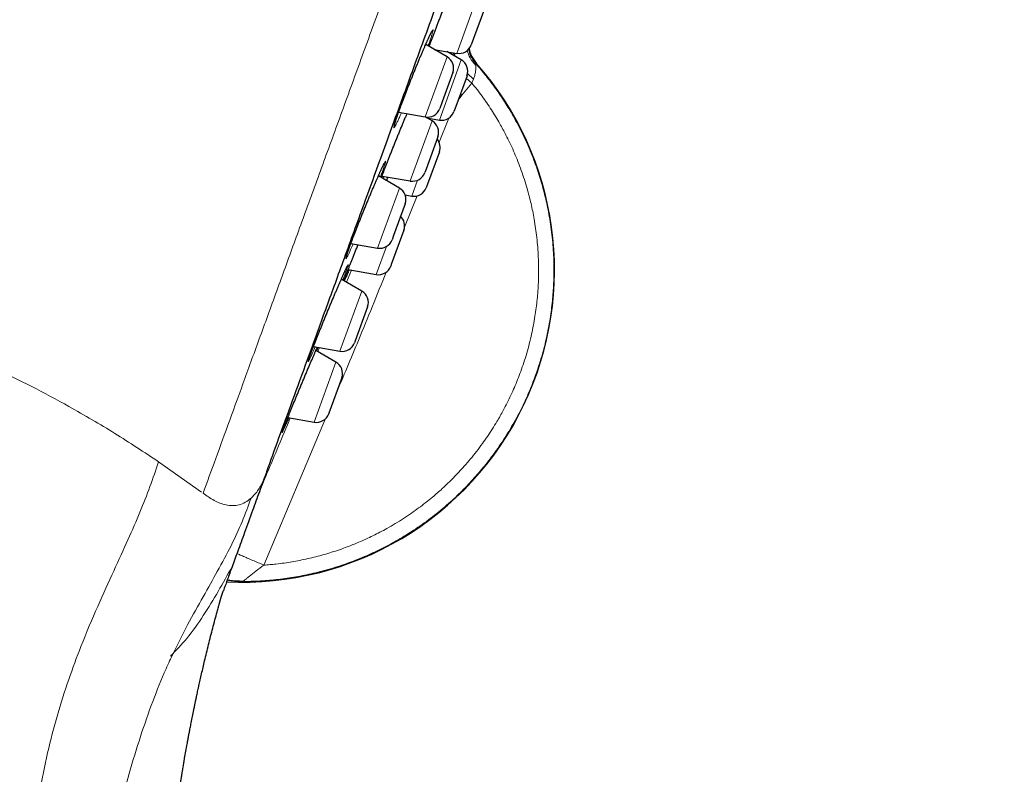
# Model space of a CAD drawing. Header units: millimetres. Extents: x 8 to 436, y 12 to 764.
# Tile 650 of 656: x 397 to 435, y 660 to 689. Entities that reach past the tile are written whole.
import ezdxf

# ---------------------------------------------------------------- set-up
doc = ezdxf.new("R2010")
doc.units = ezdxf.units.MM

msp = doc.modelspace()

# ---------------------------------------------------------------- linework, layer by layer
at = {"color": 252, "linetype": 'Continuous', "lineweight": 0}
for p, q in [((413.912, 687.92), (414.749, 690.219)), ((413.112, 688.037), (413.121, 688.06)), ((413.749, 687.863), (413.813, 687.939)), ((412.708, 685.489), (413.544, 687.787)), ((413.25, 685.37), (414.086, 687.668)), ((414.658, 687.547), (414.643, 687.524)), ((414.495, 686.784), (414.11, 686.322)), ((414.272, 686.97), (414.495, 686.784)), ((414.551, 686.931), (414.495, 686.784)), ((414.11, 686.323), (413.966, 686.13)), ((414.054, 686.37), (414.11, 686.322)), ((412.136, 683.04), (412.972, 685.338)), ((413.613, 685.446), (413.238, 684.523)), ((412.192, 682.464), (412.413, 683.07)), ((410.883, 680.474), (411.719, 682.772)), ((412.404, 682.473), (411.916, 681.274)), ((410.834, 679.464), (411.225, 680.537)), ((409.702, 679.169), (409.892, 679.63)), ((409.6, 679.228), (409.605, 679.241)), ((409.449, 676.534), (410.285, 678.832)), ((408.606, 676.517), (408.67, 676.671)), ((408.461, 673.82), (409.297, 676.118)), ((408.899, 673.959), (406.543, 668.355)), ((402.513, 672.308), (404.157, 671.148))]:
    msp.add_line(p, q, dxfattribs=at)
at = {"color": 7, "linetype": 'Continuous', "lineweight": 30}
for p, q in [((414.969, 689.615), (414.557, 688.483)), ((413.544, 687.787), (412.726, 688.26)), ((414.557, 688.483), (414.469, 688.242)), ((413.051, 688.072), (413.912, 687.92)), ((414.086, 687.668), (413.533, 687.987)), ((413.814, 687.94), (413.822, 687.82)), ((414.656, 687.544), (414.658, 687.547)), ((413.764, 687.183), (413.356, 686.061)), ((414.306, 687.064), (413.843, 685.791)), ((414.328, 687.145), (414.551, 686.931)), ((413.356, 686.061), (413.265, 685.81)), ((411.692, 685.668), (412.708, 685.489)), ((413.843, 685.791), (413.807, 685.691)), ((412.972, 685.338), (412.711, 685.489)), ((412.77, 685.454), (413.25, 685.37)), ((413.192, 684.734), (412.741, 683.496)), ((413.249, 684.158), (412.758, 682.811)), ((412.741, 683.496), (412.692, 683.361)), ((411.719, 682.772), (410.917, 683.236)), ((411.058, 683.23), (412.136, 683.04)), ((412.758, 682.811), (412.749, 682.785)), ((411.939, 682.168), (411.496, 680.951)), ((411.94, 682.509), (412.192, 682.464)), ((411.891, 681.158), (411.412, 679.842)), ((411.496, 680.951), (411.439, 680.796)), ((409.867, 680.653), (410.883, 680.474)), ((409.762, 679.653), (410.834, 679.464)), ((411.412, 679.842), (411.391, 679.786)), ((410.285, 678.832), (409.499, 679.286)), ((410.505, 678.228), (410.035, 676.936)), ((410.035, 676.936), (410.005, 676.855)), ((408.437, 676.712), (409.449, 676.534)), ((409.297, 676.118), (408.527, 676.563)), ((409.517, 675.514), (409.028, 674.171)), ((407.456, 673.997), (408.461, 673.82)), ((409.028, 674.171), (409.017, 674.141))]:
    msp.add_line(p, q, dxfattribs=at)
at = {"color": 252, "linetype": 'Continuous', "lineweight": 0, "flags": 128}
for points in [[(409.956, 680.638), (409.928, 680.575), (409.891, 680.492), (409.857, 680.416), (409.824, 680.346), (409.795, 680.283), (409.769, 680.228), (409.745, 680.181), (409.725, 680.142), (409.708, 680.11), (409.695, 680.087), (409.684, 680.073), (409.677, 680.067), (409.674, 680.07), (409.674, 680.081), (409.678, 680.1), (409.684, 680.128), (409.695, 680.164), (409.709, 680.208), (409.726, 680.26), (409.746, 680.32), (409.769, 680.386), (409.797, 680.463), (409.827, 680.547), (409.861, 680.638), (409.896, 680.731), (409.933, 680.83), (409.973, 680.935), (410.015, 681.043), (410.058, 681.155), (410.104, 681.271), (410.151, 681.39), (410.199, 681.512), (410.248, 681.635), (410.298, 681.759), (410.349, 681.884), (410.4, 682.01), (410.451, 682.136), (410.502, 682.26), (410.553, 682.383), (410.603, 682.504), (410.653, 682.622), (410.702, 682.737), (410.749, 682.849), (410.795, 682.956), (410.839, 683.059), (410.882, 683.156), (410.922, 683.248), (410.961, 683.335), (410.996, 683.414), (411.029, 683.487), (411.06, 683.553), (411.088, 683.611), (411.113, 683.662), (411.134, 683.705), (411.152, 683.739), (411.168, 683.766), (411.179, 683.784), (411.188, 683.794), (411.193, 683.795), (411.194, 683.787), (411.192, 683.771), (411.187, 683.747), (411.178, 683.715), (411.166, 683.674), (411.15, 683.626), (411.131, 683.57), (411.109, 683.506), (411.084, 683.436), (411.057, 683.359), (411.057, 683.359)], [(408.503, 676.701), (408.473, 676.632), (408.436, 676.549), (408.402, 676.473), (408.371, 676.404), (408.342, 676.342), (408.317, 676.288), (408.294, 676.241), (408.275, 676.202), (408.259, 676.171), (408.247, 676.149), (408.238, 676.135), (408.232, 676.13), (408.23, 676.133), (408.232, 676.144), (408.237, 676.164), (408.245, 676.192), (408.257, 676.229), (408.272, 676.273), (408.291, 676.327), (408.314, 676.39), (408.34, 676.46), (408.368, 676.535), (408.399, 676.616), (408.433, 676.704), (408.469, 676.797), (408.508, 676.896), (408.549, 677), (408.592, 677.108), (408.637, 677.221), (408.684, 677.337), (408.731, 677.455), (408.781, 677.576), (408.831, 677.7), (408.882, 677.824), (408.933, 677.95), (408.985, 678.075), (409.037, 678.2), (409.089, 678.324), (409.14, 678.447), (409.191, 678.567), (409.24, 678.685), (409.289, 678.8), (409.337, 678.911), (409.383, 679.018), (409.427, 679.121), (409.469, 679.218), (409.509, 679.309), (409.547, 679.395), (409.582, 679.474), (409.615, 679.546), (409.644, 679.612), (409.671, 679.669), (409.695, 679.719), (409.716, 679.762), (409.733, 679.796), (409.747, 679.822), (409.757, 679.84), (409.765, 679.849), (409.768, 679.85), (409.768, 679.842), (409.765, 679.826), (409.758, 679.801), (409.748, 679.769), (409.734, 679.728), (409.717, 679.679), (409.697, 679.623), (409.697, 679.623)]]:
    msp.add_lwpolyline(points, dxfattribs=at)
at = {"color": 7, "linetype": 'Continuous', "lineweight": 30}
for centre, radius, start, end in [((413.999, 688.413), 0.5, 260, 340), ((405.715, 679.642), 11.936, 267.1292, 41.4705), ((413.294, 687.354), 0.5, 340, 60), ((413.836, 687.235), 0.5, 340, 60), ((412.795, 685.981), 0.5, 260, 340), ((413.337, 685.862), 0.5, 260, 340), ((412.722, 684.905), 0.5, 340, 60), ((412.779, 684.329), 0.5, 340, 40), ((412.223, 683.532), 0.5, 260, 340), ((411.469, 682.339), 0.5, 340, 60), ((412.279, 682.956), 0.5, 260, 340), ((411.421, 681.329), 0.5, 340, 46.4218), ((410.97, 680.967), 0.5, 260, 340), ((410.921, 679.957), 0.5, 260, 340), ((410.035, 678.399), 0.5, 340, 60), ((409.535, 677.026), 0.5, 260, 340), ((409.047, 675.685), 0.5, 340, 60), ((408.548, 674.312), 0.5, 260, 340)]:
    msp.add_arc(centre, radius, start, end, dxfattribs=at)
at = {"color": 252, "linetype": 'Continuous', "lineweight": 0}
for points, knots in [([(380.97, 679.801), (381.126, 680.231), (381.439, 681.091), (381.973, 682.558), (382.552, 684.149), (383.179, 685.871), (383.868, 687.764), (384.621, 689.833), (385.439, 692.08), (386.299, 694.443), (387.197, 696.912), (388.131, 699.476), (389.094, 702.124), (390.085, 704.844), (391.097, 707.626), (392.128, 710.458), (393.172, 713.326), (394.225, 716.219), (395.282, 719.125), (396.34, 722.03), (397.393, 724.923), (398.437, 727.792), (399.467, 730.623), (400.48, 733.405), (401.47, 736.125), (402.434, 738.773), (403.367, 741.337), (404.266, 743.806), (405.126, 746.169), (405.944, 748.416), (406.716, 750.538), (407.439, 752.525), (408.11, 754.37), (408.727, 756.063), (409.285, 757.598), (409.784, 758.969), (410.221, 760.168), (410.594, 761.193), (410.901, 762.036), (411.141, 762.697), (411.313, 763.168), (411.42, 763.464), (411.434, 763.5), (411.44, 763.518)], [0, 0, 0, 0, 0.022774, 0.045547, 0.068321, 0.091094, 0.113868, 0.138483, 0.163098, 0.187712, 0.212327, 0.236942, 0.261557, 0.286171, 0.310786, 0.335401, 0.360016, 0.384631, 0.409245, 0.43386, 0.458475, 0.48309, 0.507704, 0.532319, 0.556934, 0.581549, 0.606164, 0.630778, 0.655393, 0.680008, 0.704623, 0.729237, 0.753852, 0.778467, 0.803082, 0.827697, 0.852311, 0.876926, 0.901541, 0.926156, 0.95077, 0.975385, 1, 1, 1, 1]), ([(404.216, 671.104), (404.374, 671.536), (404.688, 672.4), (405.225, 673.875), (405.807, 675.473), (406.436, 677.204), (407.094, 679.01), (407.774, 680.878), (408.47, 682.792), (409.199, 684.794), (409.957, 686.877), (410.742, 689.034), (411.552, 691.26), (412.385, 693.546), (413.236, 695.886), (414.105, 698.273), (414.988, 700.699), (415.882, 703.155), (416.785, 705.636), (417.693, 708.132), (418.605, 710.636), (419.516, 713.14), (420.425, 715.636), (421.327, 718.116), (422.222, 720.573), (423.104, 722.999), (423.973, 725.385), (424.825, 727.725), (425.657, 730.012), (426.467, 732.237), (427.252, 734.395), (428.01, 736.478), (428.739, 738.479), (429.435, 740.393), (430.098, 742.213), (430.724, 743.934), (431.313, 745.55), (431.861, 747.057), (432.367, 748.448), (432.831, 749.721), (433.249, 750.871), (433.621, 751.894), (433.947, 752.787), (434.223, 753.548), (434.451, 754.174), (434.629, 754.663), (434.756, 755.011), (434.835, 755.229), (434.845, 755.256), (434.85, 755.27)], [0, 0, 0, 0, 0.022759, 0.045519, 0.068278, 0.091037, 0.113797, 0.134897, 0.155997, 0.177097, 0.198197, 0.219297, 0.240397, 0.261497, 0.282597, 0.303697, 0.324798, 0.345898, 0.366998, 0.388098, 0.409198, 0.430298, 0.451398, 0.472498, 0.493598, 0.514698, 0.535798, 0.556899, 0.577999, 0.599099, 0.620199, 0.641299, 0.662399, 0.683499, 0.704599, 0.725699, 0.746799, 0.767899, 0.788999, 0.8101, 0.8312, 0.8523, 0.8734, 0.8945, 0.9156, 0.9367, 0.9578, 0.9789, 1, 1, 1, 1]), ([(412.859, 688.183), (412.862, 688.191), (412.876, 688.23), (412.904, 688.306), (412.943, 688.41), (412.984, 688.52), (413.026, 688.633), (413.071, 688.749), (413.116, 688.869), (413.163, 688.991), (413.211, 689.115), (413.26, 689.241), (413.31, 689.367), (413.36, 689.493), (413.41, 689.619), (413.46, 689.744), (413.509, 689.867), (413.559, 689.989), (413.607, 690.107), (413.654, 690.223), (413.701, 690.334), (413.746, 690.442), (413.789, 690.545), (413.83, 690.642), (413.87, 690.734), (413.907, 690.821), (413.942, 690.9), (413.975, 690.973), (414.005, 691.038), (414.032, 691.097), (414.056, 691.147), (414.077, 691.19), (414.095, 691.224), (414.11, 691.25), (414.122, 691.268), (414.13, 691.277), (414.135, 691.278), (414.137, 691.27), (414.135, 691.254), (414.129, 691.229), (414.121, 691.195), (414.109, 691.154), (414.094, 691.105), (414.076, 691.048), (414.054, 690.984), (414.03, 690.912), (414.002, 690.833), (413.975, 690.757), (413.956, 690.703), (413.948, 690.681)], [0, 0, 0, 0, 0.005638, 0.027276, 0.048989, 0.070726, 0.092439, 0.114078, 0.135748, 0.157492, 0.179262, 0.201006, 0.222677, 0.244359, 0.266114, 0.287895, 0.309651, 0.331333, 0.353033, 0.374807, 0.396606, 0.41838, 0.44008, 0.461797, 0.483588, 0.505404, 0.527195, 0.548912, 0.570637, 0.592437, 0.614262, 0.636061, 0.657787, 0.679508, 0.701304, 0.723125, 0.744921, 0.766643, 0.78835, 0.810131, 0.831938, 0.853719, 0.875426, 0.897114, 0.918877, 0.940664, 0.962427, 0.984115, 1, 1, 1, 1]), ([(411.8, 685.649), (411.792, 685.63), (411.77, 685.581), (411.738, 685.508), (411.703, 685.431), (411.67, 685.36), (411.64, 685.297), (411.613, 685.242), (411.589, 685.194), (411.568, 685.154), (411.55, 685.122), (411.535, 685.099), (411.524, 685.084), (411.516, 685.077), (411.511, 685.079), (411.51, 685.09), (411.512, 685.109), (411.518, 685.137), (411.527, 685.173), (411.539, 685.216), (411.555, 685.268), (411.574, 685.327), (411.596, 685.394), (411.621, 685.468), (411.649, 685.548), (411.68, 685.636), (411.714, 685.731), (411.751, 685.834), (411.79, 685.94), (411.831, 686.05), (411.874, 686.163), (411.918, 686.279), (411.964, 686.398), (412.011, 686.52), (412.059, 686.643), (412.108, 686.768), (412.158, 686.894), (412.208, 687.02), (412.259, 687.146), (412.309, 687.271), (412.359, 687.394), (412.409, 687.516), (412.458, 687.634), (412.507, 687.75), (412.554, 687.862), (412.599, 687.97), (412.644, 688.073), (412.686, 688.171), (412.727, 688.264), (412.765, 688.35), (412.801, 688.43), (412.835, 688.504), (412.866, 688.571), (412.895, 688.63), (412.92, 688.681), (412.942, 688.724), (412.962, 688.759), (412.978, 688.787), (412.991, 688.805), (413, 688.815), (413.006, 688.817), (413.009, 688.81), (413.008, 688.795), (413.004, 688.771), (412.997, 688.739), (412.986, 688.699), (412.971, 688.65), (412.954, 688.594), (412.933, 688.531), (412.91, 688.46), (412.883, 688.383), (412.854, 688.299), (412.833, 688.239), (412.821, 688.206), (412.82, 688.205)], [0, 0, 0, 0, 0.008815, 0.022991, 0.037151, 0.051263, 0.065382, 0.079549, 0.093733, 0.1079, 0.122019, 0.136135, 0.150299, 0.164479, 0.178643, 0.192758, 0.206862, 0.221013, 0.235181, 0.249332, 0.263436, 0.277523, 0.291658, 0.30581, 0.319945, 0.334032, 0.348686, 0.363358, 0.378012, 0.392089, 0.406214, 0.420356, 0.434481, 0.448557, 0.462634, 0.476758, 0.490899, 0.505024, 0.5191, 0.533186, 0.547321, 0.561471, 0.575605, 0.589691, 0.603793, 0.617944, 0.63211, 0.646261, 0.660363, 0.674478, 0.688641, 0.702821, 0.716984, 0.731099, 0.745218, 0.759385, 0.773569, 0.787736, 0.801856, 0.815968, 0.830129, 0.844306, 0.858467, 0.872579, 0.886678, 0.900824, 0.914987, 0.929134, 0.943232, 0.957277, 0.97137, 0.985479, 0.999571, 1, 1, 1, 1]), ([(414.319, 688.03), (414.348, 687.933), (414.411, 687.724), (414.56, 687.552), (414.64, 687.46)], [0, 0, 0, 0, 0.462293, 1, 1, 1, 1]), ([(414.366, 688.076), (414.388, 687.99), (414.438, 687.786), (414.568, 687.62), (414.643, 687.524)], [0, 0, 0, 0, 0.420747, 1, 1, 1, 1]), ([(414.643, 687.524), (414.71, 687.447), (414.844, 687.294), (415.036, 687.057), (415.224, 686.816), (415.405, 686.569), (415.581, 686.317), (415.75, 686.06), (415.913, 685.798), (416.084, 685.507), (416.26, 685.185), (416.439, 684.832), (416.606, 684.472), (416.761, 684.108), (416.896, 683.756), (417.015, 683.418), (417.118, 683.094), (417.212, 682.768), (417.296, 682.439), (417.372, 682.108), (417.441, 681.756), (417.502, 681.385), (417.554, 680.992), (417.592, 680.599), (417.618, 680.204), (417.629, 679.828), (417.629, 679.47), (417.62, 679.131), (417.6, 678.793), (417.571, 678.455), (417.533, 678.118), (417.482, 677.763), (417.417, 677.392), (417.336, 677.005), (417.242, 676.62), (417.135, 676.239), (417.022, 675.88), (416.903, 675.542), (416.782, 675.225), (416.652, 674.911), (416.513, 674.601), (416.365, 674.296), (416.199, 673.978), (416.015, 673.649), (415.81, 673.31), (415.594, 672.979), (415.368, 672.654), (415.142, 672.352), (414.918, 672.073), (414.699, 671.814), (414.472, 671.561), (414.238, 671.315), (413.997, 671.076), (413.736, 670.83), (413.454, 670.581), (413.148, 670.329), (412.835, 670.087), (412.513, 669.856), (412.2, 669.646), (411.897, 669.456), (411.604, 669.285), (411.306, 669.121), (411.004, 668.966), (410.698, 668.82), (410.37, 668.675), (410.021, 668.533), (409.65, 668.397), (409.274, 668.272), (408.894, 668.16), (408.529, 668.066), (408.18, 667.987), (407.847, 667.922), (407.512, 667.866), (407.175, 667.82), (406.838, 667.783), (406.489, 667.756), (406.129, 667.737), (405.882, 667.734), (405.758, 667.733)], [0, 0, 0, 0, 0.011182, 0.022368, 0.033554, 0.044736, 0.056038, 0.067344, 0.07865, 0.089952, 0.104455, 0.118971, 0.133491, 0.148007, 0.162511, 0.174948, 0.187395, 0.199846, 0.212298, 0.224745, 0.237182, 0.251663, 0.266156, 0.280653, 0.295146, 0.309627, 0.322043, 0.33447, 0.346901, 0.359332, 0.371758, 0.384174, 0.39867, 0.413178, 0.42769, 0.442198, 0.456693, 0.469123, 0.481563, 0.494007, 0.506452, 0.518892, 0.531321, 0.545817, 0.560325, 0.574837, 0.589345, 0.60384, 0.61627, 0.62871, 0.641154, 0.653599, 0.666039, 0.678468, 0.692964, 0.707473, 0.721985, 0.736494, 0.75099, 0.76342, 0.77586, 0.788305, 0.80075, 0.81319, 0.82562, 0.840119, 0.85463, 0.869145, 0.883656, 0.898155, 0.910587, 0.923029, 0.935476, 0.947924, 0.960366, 0.972798, 0.986399, 1, 1, 1, 1]), ([(414.64, 687.46), (414.641, 687.427), (414.643, 687.358), (414.635, 687.222), (414.606, 687.079), (414.569, 686.98), (414.551, 686.931)], [0, 0, 0, 0, 0.244903, 0.501996, 0.755901, 1, 1, 1, 1]), ([(414.643, 687.524), (414.642, 687.52), (414.64, 687.514), (414.64, 687.478), (414.64, 687.46)], [0, 0, 0, 0, 0.490775, 1, 1, 1, 1]), ([(406.543, 668.355), (406.62, 668.361), (406.773, 668.373), (407.029, 668.399), (407.31, 668.435), (407.615, 668.482), (407.92, 668.537), (408.225, 668.602), (408.528, 668.674), (408.83, 668.756), (409.131, 668.846), (409.43, 668.945), (409.702, 669.043), (409.947, 669.138), (410.186, 669.237), (410.441, 669.35), (410.712, 669.478), (410.98, 669.614), (411.264, 669.767), (411.564, 669.941), (411.877, 670.136), (412.175, 670.336), (412.459, 670.539), (412.727, 670.744), (412.966, 670.937), (413.176, 671.117), (413.373, 671.293), (413.579, 671.485), (413.792, 671.696), (414, 671.913), (414.217, 672.152), (414.443, 672.415), (414.674, 672.703), (414.889, 672.99), (415.089, 673.275), (415.275, 673.558), (415.436, 673.819), (415.575, 674.058), (415.707, 674.296), (415.844, 674.561), (415.986, 674.854), (416.119, 675.151), (416.244, 675.451), (416.365, 675.769), (416.482, 676.106), (416.592, 676.461), (416.69, 676.82), (416.775, 677.175), (416.847, 677.525), (416.906, 677.861), (416.953, 678.191), (416.99, 678.514), (417.017, 678.838), (417.035, 679.162), (417.045, 679.502), (417.044, 679.858), (417.03, 680.229), (417.004, 680.6), (416.967, 680.962), (416.92, 681.316), (416.865, 681.645), (416.804, 681.956), (416.738, 682.249), (416.665, 682.54), (416.578, 682.851), (416.474, 683.182), (416.353, 683.53), (416.224, 683.865), (416.088, 684.187), (415.947, 684.494), (415.811, 684.77), (415.682, 685.014), (415.551, 685.249), (415.404, 685.5), (415.238, 685.765), (415.064, 686.027), (414.882, 686.283), (414.694, 686.536), (414.563, 686.699), (414.497, 686.781)], [0, 0, 0, 0, 0.009343, 0.018687, 0.031205, 0.043726, 0.056245, 0.06888, 0.081518, 0.094153, 0.106907, 0.119664, 0.132418, 0.142032, 0.151647, 0.163794, 0.175944, 0.188095, 0.200242, 0.215193, 0.230148, 0.2451, 0.258791, 0.272486, 0.286177, 0.296124, 0.306071, 0.318217, 0.330367, 0.342518, 0.354664, 0.369615, 0.38457, 0.399521, 0.413212, 0.426906, 0.440597, 0.450543, 0.46049, 0.473646, 0.486811, 0.499978, 0.513143, 0.526299, 0.541355, 0.556419, 0.571483, 0.586538, 0.600724, 0.614909, 0.628051, 0.641202, 0.654356, 0.667507, 0.68065, 0.69569, 0.710738, 0.725786, 0.740826, 0.754995, 0.769165, 0.781318, 0.793475, 0.805632, 0.817785, 0.832744, 0.847708, 0.862667, 0.876366, 0.890068, 0.903767, 0.913719, 0.923671, 0.936368, 0.949068, 0.961765, 0.974509, 0.987256, 1, 1, 1, 1]), ([(411.035, 683.168), (411.038, 683.177), (411.052, 683.215), (411.079, 683.288), (411.116, 683.384), (411.155, 683.487), (411.196, 683.594), (411.239, 683.705), (411.284, 683.82), (411.331, 683.939), (411.378, 684.059), (411.427, 684.182), (411.476, 684.307), (411.527, 684.433), (411.577, 684.559), (411.628, 684.684), (411.679, 684.809), (411.729, 684.933), (411.779, 685.055), (411.829, 685.175), (411.877, 685.292), (411.924, 685.404), (411.969, 685.512), (411.997, 685.579), (412.011, 685.612)], [0, 0, 0, 0, 0.015859, 0.062854, 0.109796, 0.156578, 0.203428, 0.250438, 0.297503, 0.344513, 0.391364, 0.438238, 0.485273, 0.532362, 0.579397, 0.626272, 0.673186, 0.72026, 0.767389, 0.814463, 0.861377, 0.908328, 0.955439, 1, 1, 1, 1]), ([(411.057, 683.359), (411.057, 683.358), (411.047, 683.331), (411.027, 683.277), (411.005, 683.219), (410.995, 683.191)], [0, 0, 0, 0, 0.006929, 0.523543, 1, 1, 1, 1]), ([(411.13, 683.217), (411.125, 683.206), (411.113, 683.176), (411.101, 683.15), (411.094, 683.133)], [0, 0, 0, 0, 0.380192, 1, 1, 1, 1]), ([(409.605, 679.241), (409.611, 679.259), (409.624, 679.294), (409.648, 679.356), (409.674, 679.426), (409.703, 679.502), (409.735, 679.584), (409.769, 679.673), (409.806, 679.768), (409.846, 679.868), (409.887, 679.973), (409.931, 680.083), (409.976, 680.196), (410.023, 680.313), (410.071, 680.433), (410.11, 680.53), (410.134, 680.588), (410.14, 680.605)], [0, 0, 0, 0, 0.069185, 0.138605, 0.208105, 0.277526, 0.34671, 0.415996, 0.485519, 0.555121, 0.624644, 0.69393, 0.763252, 0.832811, 0.902449, 0.972008, 1, 1, 1, 1]), ([(380.97, 679.801), (381.461, 679.759), (382.438, 679.675), (383.942, 679.488), (385.459, 679.252), (386.999, 678.958), (388.554, 678.604), (390.118, 678.185), (391.672, 677.704), (393.211, 677.161), (394.728, 676.559), (396.216, 675.901), (397.675, 675.189), (399.227, 674.356), (400.863, 673.398), (401.961, 672.673), (402.513, 672.308)], [0, 0, 0, 0, 0.069923, 0.1388012, 0.2069423, 0.2746652, 0.34367, 0.412045, 0.4801649, 0.5484097, 0.6164884, 0.6845572, 0.7529931, 0.8221676, 0.9105905, 1, 1, 1, 1]), ([(411.217, 679.555), (410.866, 678.685), (410.235, 677.119), (409.577, 675.565), (409.284, 674.873)], [0, 0, 0, 0, 0.55549, 1, 1, 1, 1]), ([(409.697, 679.623), (409.697, 679.623), (409.69, 679.603), (409.674, 679.56), (409.647, 679.489), (409.618, 679.411), (409.588, 679.332), (409.566, 679.277), (409.557, 679.253)], [0, 0, 0, 0, 0.002773, 0.20955, 0.417032, 0.624755, 0.832238, 1, 1, 1, 1]), ([(409.81, 679.645), (409.798, 679.616), (409.773, 679.558), (409.738, 679.478), (409.706, 679.403), (409.677, 679.336), (409.65, 679.277), (409.632, 679.236), (409.624, 679.218), (409.622, 679.215)], [0, 0, 0, 0, 0.156993, 0.318359, 0.479176, 0.639936, 0.801247, 0.962745, 1, 1, 1, 1]), ([(407.497, 673.99), (407.486, 673.965), (407.463, 673.91), (407.429, 673.832), (407.396, 673.756), (407.365, 673.687), (407.338, 673.626), (407.313, 673.572), (407.292, 673.525), (407.274, 673.487), (407.259, 673.457), (407.248, 673.435), (407.24, 673.421), (407.236, 673.416), (407.236, 673.419), (407.238, 673.431), (407.245, 673.452), (407.255, 673.481), (407.269, 673.519), (407.287, 673.566), (407.307, 673.62), (407.331, 673.681), (407.358, 673.749), (407.387, 673.824), (407.42, 673.906), (407.455, 673.993), (407.492, 674.087), (407.533, 674.186), (407.575, 674.29), (407.619, 674.398), (407.665, 674.511), (407.712, 674.627), (407.761, 674.746), (407.811, 674.867), (407.862, 674.99), (407.914, 675.114), (407.966, 675.24), (408.018, 675.365), (408.071, 675.49), (408.123, 675.614), (408.174, 675.737), (408.225, 675.857), (408.275, 675.975), (408.324, 676.09), (408.371, 676.201), (408.416, 676.307), (408.46, 676.409), (408.502, 676.507), (408.541, 676.597), (408.567, 676.658), (408.58, 676.685), (408.58, 676.687)], [0, 0, 0, 0, 0.017419, 0.038296, 0.059196, 0.080073, 0.100878, 0.121665, 0.142523, 0.163405, 0.184263, 0.20505, 0.225813, 0.246648, 0.267506, 0.28834, 0.309103, 0.330702, 0.352328, 0.373927, 0.394675, 0.415494, 0.436337, 0.457156, 0.477904, 0.498652, 0.51947, 0.540313, 0.561131, 0.581879, 0.60264, 0.623473, 0.644329, 0.665162, 0.685924, 0.706709, 0.727565, 0.748446, 0.769302, 0.790088, 0.810892, 0.831767, 0.852667, 0.873542, 0.894347, 0.915157, 0.936039, 0.956944, 0.977826, 0.998636, 1, 1, 1, 1]), ([(408.617, 676.681), (408.608, 676.656), (408.59, 676.612), (408.571, 676.564), (408.562, 676.543)], [0, 0, 0, 0, 0.557002, 1, 1, 1, 1]), ([(406.419, 671.299), (406.498, 671.485), (406.878, 672.378), (407.252, 673.273), (407.548, 673.981)], [0, 0, 0, 0, 0.2086422, 1, 1, 1, 1]), ([(402.513, 672.309), (402.406, 671.993), (402.191, 671.359), (401.811, 670.398), (401.359, 669.349), (400.809, 668.158), (400.19, 666.804), (399.595, 665.401), (399.071, 663.994), (398.634, 662.634), (398.26, 661.19), (397.96, 659.683), (397.748, 658.13), (397.623, 656.551), (397.58, 654.963), (397.579, 653.903), (397.578, 653.374)], [0, 0, 0, 0, 0.0833586, 0.1667349, 0.2500604, 0.3333809, 0.416708, 0.500005, 0.5624993, 0.6249815, 0.6874673, 0.7499614, 0.8124481, 0.8749625, 0.9374773, 1, 1, 1, 1]), ([(406.049, 670.914), (406.123, 670.99), (406.297, 671.167), (406.496, 671.522), (406.598, 671.795), (406.649, 671.932)], [0, 0, 0, 0, 0.2740711, 0.6367244, 1, 1, 1, 1]), ([(403.004, 664.841), (403.212, 665.26), (403.628, 666.098), (404.227, 667.168), (404.8, 668.173), (405.299, 669.111), (405.721, 670.014), (405.939, 670.614), (406.049, 670.914)], [0, 0, 0, 0, 0.155533, 0.310876, 0.466096, 0.644211, 0.822196, 1, 1, 1, 1]), ([(404.217, 671.106), (404.354, 671.008), (404.628, 670.812), (405.086, 670.63), (405.509, 670.62), (405.834, 670.746), (405.977, 670.858), (406.049, 670.914)], [0, 0, 0, 0, 0.249611, 0.498741, 0.748948, 0.87431, 1, 1, 1, 1]), ([(405.508, 668.797), (405.527, 668.789), (405.581, 668.766), (405.715, 668.709), (405.899, 668.63), (406.17, 668.515), (406.396, 668.418), (406.543, 668.355)], [0, 0, 0, 0, 0.1044245, 0.2907696, 0.4771148, 0.6597476, 1, 1, 1, 1]), ([(402.968, 664.874), (403.181, 665.096), (403.644, 665.58), (404.234, 666.426), (404.796, 667.35), (405.149, 667.98), (405.325, 668.294)], [0, 0, 0, 0, 0.2207139, 0.4803751, 0.7402093, 1, 1, 1, 1]), ([(406.543, 668.355), (406.438, 668.279), (406.242, 668.135), (406.019, 667.96), (405.884, 667.849), (405.813, 667.788), (405.766, 667.745), (405.761, 667.737), (405.758, 667.733)], [0, 0, 0, 0, 0.308403, 0.577598, 0.696772, 0.804923, 0.904597, 1, 1, 1, 1]), ([(403.004, 664.841), (402.912, 664.643), (402.643, 664.064), (402.228, 662.997), (401.758, 661.646), (401.331, 660.214), (400.996, 658.837), (400.843, 657.926), (400.778, 657.535)], [0, 0, 0, 0, 0.098274, 0.287868, 0.477619, 0.667482, 0.857274, 1, 1, 1, 1])]:
    msp.add_open_spline(points, degree=3, knots=knots, dxfattribs=at)
at = {"color": 7, "linetype": 'Continuous', "lineweight": 30}
for points, knots in [([(406.649, 671.931), (406.801, 672.35), (407.106, 673.189), (407.631, 674.629), (408.199, 676.192), (408.816, 677.885), (409.488, 679.733), (410.218, 681.738), (411.006, 683.903), (411.836, 686.183), (412.702, 688.563), (413.601, 691.031), (414.527, 693.578), (415.48, 696.194), (416.455, 698.874), (417.449, 701.605), (418.456, 704.371), (419.47, 707.157), (420.148, 709.02), (420.487, 709.951)], [0, 0, 0, 0, 0.056574, 0.113415, 0.17016, 0.226689, 0.283221, 0.342868, 0.402514, 0.462416, 0.522329, 0.581975, 0.64161, 0.701258, 0.760904, 0.820805, 0.880718, 0.940364, 1, 1, 1, 1]), ([(412.86, 688.183), (412.863, 688.193), (412.871, 688.213), (412.885, 688.253), (412.903, 688.302), (412.925, 688.361), (412.948, 688.422), (412.971, 688.484), (412.995, 688.548), (413.019, 688.614), (413.045, 688.68), (413.07, 688.748), (413.097, 688.817), (413.124, 688.887), (413.151, 688.958), (413.178, 689.029), (413.206, 689.101), (413.234, 689.174), (413.263, 689.247), (413.292, 689.32), (413.321, 689.394), (413.35, 689.467), (413.379, 689.54), (413.408, 689.613), (413.436, 689.685), (413.465, 689.757), (413.494, 689.828), (413.523, 689.9), (413.551, 689.97), (413.58, 690.04), (413.608, 690.109), (413.635, 690.176), (413.663, 690.242), (413.689, 690.306), (413.715, 690.368), (413.741, 690.43), (413.766, 690.49), (413.791, 690.548), (413.815, 690.605), (413.838, 690.66), (413.861, 690.713), (413.883, 690.763), (413.904, 690.811), (413.924, 690.857), (413.943, 690.9), (413.961, 690.941), (413.978, 690.979), (413.995, 691.015), (414.01, 691.048), (414.024, 691.079), (414.038, 691.106), (414.049, 691.13), (414.06, 691.151), (414.069, 691.169), (414.076, 691.183), (414.081, 691.193), (414.085, 691.199), (414.087, 691.203), (414.088, 691.205), (414.088, 691.204), (414.088, 691.204)], [0, 0, 0, 0, 0.010656, 0.02038, 0.038748, 0.057099, 0.075449, 0.093806, 0.112173, 0.130556, 0.14896, 0.167391, 0.185856, 0.204352, 0.222738, 0.241113, 0.259551, 0.278038, 0.296555, 0.315085, 0.333605, 0.352095, 0.370538, 0.388923, 0.40724, 0.425611, 0.444078, 0.462613, 0.481187, 0.499768, 0.518315, 0.536799, 0.55519, 0.573471, 0.591734, 0.610084, 0.628522, 0.647017, 0.665538, 0.684044, 0.702497, 0.720864, 0.739108, 0.757207, 0.775297, 0.79346, 0.811622, 0.829744, 0.847783, 0.865691, 0.883409, 0.900862, 0.917956, 0.934571, 0.950863, 0.964642, 0.977425, 0.989075, 0.999527, 1, 1, 1, 1]), ([(411.531, 685.173), (411.531, 685.173), (411.531, 685.173), (411.532, 685.177), (411.533, 685.184), (411.535, 685.194), (411.539, 685.207), (411.543, 685.223), (411.549, 685.243), (411.556, 685.266), (411.564, 685.293), (411.574, 685.323), (411.584, 685.355), (411.596, 685.391), (411.608, 685.429), (411.622, 685.47), (411.637, 685.513), (411.653, 685.559), (411.67, 685.607), (411.688, 685.658), (411.707, 685.71), (411.727, 685.765), (411.747, 685.821), (411.768, 685.88), (411.791, 685.94), (411.814, 686.001), (411.837, 686.065), (411.862, 686.129), (411.887, 686.195), (411.912, 686.263), (411.938, 686.331), (411.965, 686.4), (411.992, 686.47), (412.019, 686.541), (412.047, 686.613), (412.076, 686.685), (412.104, 686.757), (412.133, 686.83), (412.162, 686.903), (412.191, 686.977), (412.22, 687.05), (412.25, 687.123), (412.279, 687.196), (412.308, 687.268), (412.337, 687.34), (412.366, 687.411), (412.395, 687.481), (412.424, 687.55), (412.452, 687.619), (412.48, 687.686), (412.508, 687.753), (412.535, 687.818), (412.562, 687.881), (412.589, 687.943), (412.614, 688.004), (412.64, 688.063), (412.664, 688.12), (412.688, 688.175), (412.712, 688.228), (412.734, 688.28), (412.756, 688.329), (412.777, 688.375), (412.797, 688.419), (412.816, 688.461), (412.834, 688.5), (412.851, 688.537), (412.867, 688.571), (412.882, 688.602), (412.896, 688.63), (412.909, 688.656), (412.92, 688.678), (412.93, 688.696), (412.938, 688.711), (412.944, 688.722), (412.949, 688.73), (412.951, 688.734), (412.953, 688.736), (412.952, 688.736), (412.952, 688.736)], [0, 0, 0, 0, 0.007215, 0.015686, 0.025024, 0.035197, 0.046125, 0.057708, 0.069833, 0.082395, 0.095305, 0.108491, 0.121885, 0.135437, 0.149051, 0.162773, 0.176581, 0.190456, 0.204383, 0.218352, 0.23235, 0.246371, 0.260402, 0.274409, 0.288436, 0.30249, 0.316567, 0.330663, 0.344774, 0.358894, 0.373021, 0.387149, 0.401269, 0.415365, 0.429492, 0.443614, 0.457737, 0.471863, 0.485996, 0.50014, 0.514299, 0.528476, 0.542665, 0.5568, 0.570917, 0.585031, 0.599144, 0.61326, 0.627379, 0.641505, 0.655638, 0.669779, 0.683927, 0.697966, 0.712018, 0.72611, 0.740228, 0.754354, 0.768466, 0.782545, 0.796572, 0.810526, 0.824393, 0.838184, 0.852013, 0.865857, 0.879667, 0.893396, 0.906992, 0.920391, 0.933515, 0.946268, 0.958534, 0.970247, 0.980184, 0.989343, 0.997651, 1, 1, 1, 1]), ([(413.112, 688.037), (413.115, 688.044), (413.118, 688.052), (413.121, 688.06), (413.121, 688.06)], [0, 0, 0, 0, 0.955891, 1, 1, 1, 1]), ([(414.383, 688.094), (414.404, 688.01), (414.453, 687.808), (414.583, 687.643), (414.658, 687.547)], [0, 0, 0, 0, 0.415526, 1, 1, 1, 1]), ([(411.035, 683.168), (411.04, 683.181), (411.051, 683.21), (411.069, 683.259), (411.089, 683.313), (411.11, 683.369), (411.132, 683.426), (411.155, 683.486), (411.179, 683.547), (411.203, 683.61), (411.228, 683.674), (411.253, 683.74), (411.279, 683.807), (411.306, 683.875), (411.333, 683.944), (411.36, 684.014), (411.388, 684.085), (411.417, 684.156), (411.445, 684.228), (411.474, 684.3), (411.503, 684.373), (411.532, 684.445), (411.561, 684.519), (411.591, 684.592), (411.621, 684.665), (411.65, 684.739), (411.68, 684.812), (411.709, 684.884), (411.738, 684.955), (411.767, 685.025), (411.796, 685.095), (411.824, 685.164), (411.852, 685.232), (411.88, 685.299), (411.908, 685.365), (411.935, 685.43), (411.961, 685.493), (411.987, 685.554), (412.003, 685.593), (412.011, 685.612)], [0, 0, 0, 0, 0.0215624, 0.0485299, 0.0755302, 0.1025683, 0.1296499, 0.1567813, 0.1839694, 0.211213, 0.2383145, 0.2653862, 0.2925579, 0.3198054, 0.3471032, 0.374425, 0.4017376, 0.4290115, 0.4562208, 0.4833486, 0.5103725, 0.5374685, 0.5647115, 0.5920609, 0.6194738, 0.6469059, 0.6742975, 0.7016037, 0.7287818, 0.7558071, 0.7828026, 0.8099163, 0.8371713, 0.8645253, 0.8919336, 0.9193469, 0.9467063, 0.9739659, 1, 1, 1, 1]), ([(409.693, 680.149), (409.693, 680.149), (409.693, 680.149), (409.693, 680.152), (409.695, 680.157), (409.697, 680.166), (409.7, 680.178), (409.705, 680.193), (409.711, 680.212), (409.718, 680.234), (409.726, 680.259), (409.735, 680.287), (409.746, 680.318), (409.758, 680.352), (409.771, 680.389), (409.785, 680.429), (409.8, 680.471), (409.816, 680.516), (409.833, 680.563), (409.851, 680.612), (409.87, 680.663), (409.89, 680.716), (409.911, 680.772), (409.933, 680.829), (409.955, 680.888), (409.979, 680.949), (410.003, 681.011), (410.027, 681.075), (410.053, 681.14), (410.079, 681.207), (410.105, 681.274), (410.132, 681.343), (410.16, 681.413), (410.188, 681.483), (410.216, 681.554), (410.245, 681.626), (410.274, 681.698), (410.303, 681.771), (410.332, 681.844), (410.362, 681.917), (410.392, 681.99), (410.421, 682.063), (410.451, 682.135), (410.481, 682.207), (410.51, 682.279), (410.54, 682.351), (410.569, 682.422), (410.599, 682.492), (410.627, 682.561), (410.656, 682.629), (410.684, 682.695), (410.712, 682.761), (410.739, 682.826), (410.766, 682.889), (410.793, 682.951), (410.819, 683.011), (410.844, 683.069), (410.868, 683.125), (410.892, 683.179), (410.915, 683.231), (410.937, 683.281), (410.959, 683.329), (410.979, 683.376), (410.999, 683.419), (411.018, 683.461), (411.036, 683.499), (411.052, 683.535), (411.068, 683.568), (411.082, 683.598), (411.095, 683.625), (411.107, 683.649), (411.118, 683.67), (411.127, 683.688), (411.135, 683.702), (411.14, 683.713), (411.144, 683.72), (411.147, 683.723), (411.148, 683.725), (411.148, 683.725), (411.147, 683.725)], [0, 0, 0, 0, 0.004285, 0.01233, 0.021307, 0.031195, 0.041919, 0.053362, 0.065441, 0.077876, 0.090679, 0.103761, 0.117054, 0.130508, 0.144081, 0.157746, 0.171479, 0.185262, 0.19906, 0.212867, 0.226719, 0.240608, 0.254527, 0.26847, 0.282432, 0.296407, 0.310391, 0.324379, 0.338345, 0.352334, 0.366326, 0.380319, 0.394315, 0.408318, 0.42233, 0.436357, 0.450401, 0.464468, 0.478518, 0.492522, 0.506524, 0.520525, 0.534529, 0.548538, 0.562554, 0.576578, 0.590614, 0.604662, 0.618713, 0.63264, 0.646627, 0.660653, 0.674704, 0.688766, 0.702817, 0.716842, 0.730822, 0.744743, 0.758593, 0.772435, 0.786345, 0.8003, 0.814272, 0.828227, 0.842131, 0.85595, 0.86965, 0.88319, 0.896553, 0.909923, 0.923207, 0.936327, 0.949184, 0.961652, 0.972255, 0.982071, 0.990987, 0.998945, 1, 1, 1, 1]), ([(411.234, 683.052), (411.24, 683.067), (411.257, 683.111), (411.276, 683.158), (411.288, 683.189)], [0, 0, 0, 0, 0.329363, 1, 1, 1, 1]), ([(409.6, 679.228), (409.601, 679.23), (409.604, 679.238), (409.609, 679.251), (409.616, 679.271), (409.626, 679.297), (409.638, 679.33), (409.651, 679.366), (409.666, 679.404), (409.681, 679.445), (409.698, 679.488), (409.715, 679.534), (409.734, 679.582), (409.753, 679.632), (409.774, 679.684), (409.795, 679.739), (409.817, 679.795), (409.84, 679.853), (409.863, 679.912), (409.888, 679.974), (409.913, 680.037), (409.938, 680.102), (409.965, 680.167), (409.991, 680.234), (410.018, 680.302), (410.046, 680.371), (410.074, 680.44), (410.102, 680.511), (410.125, 680.566), (410.137, 680.598), (410.14, 680.605)], [0, 0, 0, 0, 0.012692, 0.035406, 0.055974, 0.093851, 0.13188, 0.170103, 0.208479, 0.246982, 0.285599, 0.324321, 0.363148, 0.402082, 0.441117, 0.480014, 0.518821, 0.557785, 0.596869, 0.636035, 0.675246, 0.714455, 0.753616, 0.792691, 0.831653, 0.870464, 0.909349, 0.948454, 0.987721, 1, 1, 1, 1]), ([(408.248, 676.196), (408.248, 676.196), (408.248, 676.197), (408.249, 676.2), (408.251, 676.207), (408.254, 676.216), (408.258, 676.229), (408.263, 676.246), (408.27, 676.265), (408.278, 676.288), (408.287, 676.314), (408.297, 676.343), (408.309, 676.375), (408.322, 676.41), (408.335, 676.447), (408.35, 676.487), (408.366, 676.529), (408.383, 676.574), (408.401, 676.621), (408.42, 676.671), (408.44, 676.722), (408.461, 676.776), (408.483, 676.832), (408.505, 676.889), (408.529, 676.948), (408.553, 677.009), (408.578, 677.071), (408.603, 677.135), (408.629, 677.2), (408.656, 677.267), (408.683, 677.334), (408.711, 677.403), (408.739, 677.473), (408.767, 677.543), (408.796, 677.615), (408.825, 677.686), (408.855, 677.758), (408.885, 677.831), (408.914, 677.903), (408.944, 677.976), (408.975, 678.049), (409.005, 678.122), (409.035, 678.195), (409.065, 678.267), (409.095, 678.339), (409.125, 678.41), (409.154, 678.481), (409.184, 678.551), (409.213, 678.62), (409.242, 678.688), (409.27, 678.756), (409.298, 678.821), (409.326, 678.885), (409.353, 678.948), (409.379, 679.009), (409.405, 679.069), (409.43, 679.127), (409.454, 679.184), (409.478, 679.239), (409.501, 679.291), (409.524, 679.342), (409.545, 679.39), (409.565, 679.436), (409.584, 679.479), (409.603, 679.52), (409.62, 679.558), (409.637, 679.595), (409.652, 679.628), (409.667, 679.659), (409.68, 679.687), (409.692, 679.712), (409.702, 679.734), (409.712, 679.752), (409.719, 679.766), (409.725, 679.777), (409.729, 679.785), (409.731, 679.789), (409.732, 679.791), (409.732, 679.791), (409.732, 679.791)], [0, 0, 0, 0, 0.00679, 0.015063, 0.024344, 0.034574, 0.045636, 0.057381, 0.069657, 0.082332, 0.095299, 0.108479, 0.121812, 0.135229, 0.148716, 0.162286, 0.175921, 0.189608, 0.203334, 0.217091, 0.230871, 0.244666, 0.258472, 0.272255, 0.286078, 0.299901, 0.313727, 0.327559, 0.341399, 0.35525, 0.369117, 0.383004, 0.396913, 0.410802, 0.424651, 0.438499, 0.452348, 0.466201, 0.48006, 0.493927, 0.507805, 0.521694, 0.535599, 0.549491, 0.563287, 0.577137, 0.591028, 0.604947, 0.618878, 0.632804, 0.646707, 0.660572, 0.674385, 0.68814, 0.701891, 0.715719, 0.729602, 0.743518, 0.757441, 0.771339, 0.785187, 0.798959, 0.81263, 0.826222, 0.839858, 0.853541, 0.867243, 0.880918, 0.894526, 0.90802, 0.921341, 0.934421, 0.947166, 0.95947, 0.970247, 0.980298, 0.989455, 0.997612, 1, 1, 1, 1]), ([(407.251, 673.465), (407.251, 673.465), (407.251, 673.465), (407.252, 673.468), (407.253, 673.474), (407.256, 673.483), (407.261, 673.495), (407.266, 673.51), (407.273, 673.528), (407.281, 673.55), (407.29, 673.575), (407.301, 673.603), (407.313, 673.633), (407.326, 673.667), (407.34, 673.703), (407.355, 673.742), (407.371, 673.783), (407.388, 673.827), (407.407, 673.873), (407.426, 673.921), (407.446, 673.971), (407.467, 674.024), (407.489, 674.078), (407.512, 674.134), (407.535, 674.192), (407.559, 674.252), (407.584, 674.314), (407.61, 674.377), (407.637, 674.441), (407.663, 674.507), (407.691, 674.574), (407.719, 674.642), (407.747, 674.711), (407.776, 674.781), (407.805, 674.851), (407.834, 674.922), (407.864, 674.994), (407.894, 675.067), (407.924, 675.139), (407.955, 675.212), (407.985, 675.285), (408.015, 675.358), (408.046, 675.431), (408.076, 675.503), (408.107, 675.576), (408.137, 675.648), (408.167, 675.719), (408.197, 675.789), (408.226, 675.859), (408.255, 675.927), (408.283, 675.994), (408.311, 676.061), (408.339, 676.127), (408.367, 676.191), (408.394, 676.254), (408.42, 676.315), (408.445, 676.375), (408.47, 676.432), (408.494, 676.488), (408.517, 676.541), (408.539, 676.593), (408.561, 676.642), (408.574, 676.672), (408.58, 676.687)], [0, 0, 0, 0, 0.006086, 0.016007, 0.027365, 0.040068, 0.053917, 0.068662, 0.084051, 0.099864, 0.116016, 0.132413, 0.148986, 0.165686, 0.182479, 0.19934, 0.216249, 0.233192, 0.250153, 0.267095, 0.284097, 0.301105, 0.318122, 0.335149, 0.35219, 0.369249, 0.38633, 0.403439, 0.420569, 0.437647, 0.454702, 0.471756, 0.488815, 0.50588, 0.522955, 0.540041, 0.557142, 0.574259, 0.591393, 0.608426, 0.625452, 0.642539, 0.659673, 0.676835, 0.694007, 0.711166, 0.728293, 0.745369, 0.762385, 0.779339, 0.796343, 0.813437, 0.830594, 0.847787, 0.864985, 0.882153, 0.899259, 0.916278, 0.933193, 0.950086, 0.967056, 0.984103, 1, 1, 1, 1]), ([(406.649, 671.931), (406.553, 671.669), (406.362, 671.144), (406.077, 670.36), (405.796, 669.588), (405.532, 668.862), (405.394, 668.484), (405.325, 668.294)], [0, 0, 0, 0, 0.165872, 0.331913, 0.554474, 0.776941, 1, 1, 1, 1]), ([(405.325, 668.294), (405.264, 668.126), (405.142, 667.791), (405.035, 667.496), (405.001, 667.404), (404.99, 667.375)], [0, 0, 0, 0, 0.406562, 0.811539, 1, 1, 1, 1]), ([(405.758, 667.733), (405.657, 667.736), (405.459, 667.743), (405.249, 667.761), (405.167, 667.772), (405.137, 667.776)], [0, 0, 0, 0, 0.400867, 0.781201, 1, 1, 1, 1]), ([(403.001, 656.721), (403.001, 656.728), (403.008, 656.843), (403.022, 657.061), (403.044, 657.371), (403.067, 657.668), (403.093, 657.952), (403.12, 658.225), (403.147, 658.477), (403.175, 658.712), (403.201, 658.929), (403.227, 659.135), (403.254, 659.331), (403.28, 659.517), (403.305, 659.693), (403.329, 659.859), (403.353, 660.014), (403.375, 660.159), (403.397, 660.295), (403.417, 660.42), (403.435, 660.533), (403.452, 660.635), (403.467, 660.725), (403.481, 660.81), (403.495, 660.892), (403.52, 661.036), (403.557, 661.247), (403.594, 661.452), (403.619, 661.587), (403.629, 661.644), (403.638, 661.693), (403.645, 661.731), (403.65, 661.757), (403.654, 661.777), (403.658, 661.8), (403.665, 661.838), (403.676, 661.894), (403.69, 661.965), (403.705, 662.046), (403.722, 662.134), (403.741, 662.23), (403.786, 662.459), (403.83, 662.681), (403.874, 662.893), (403.889, 662.966), (403.904, 663.037), (403.917, 663.102), (403.929, 663.159), (403.938, 663.202), (403.945, 663.233), (403.95, 663.255), (403.953, 663.272), (403.957, 663.29), (403.962, 663.311), (403.971, 663.357), (403.986, 663.427), (404.007, 663.523), (404.03, 663.63), (404.063, 663.779), (404.106, 663.971), (404.159, 664.205), (404.215, 664.447), (404.278, 664.714), (404.348, 665.006), (404.425, 665.319), (404.504, 665.634), (404.585, 665.948), (404.667, 666.26), (404.731, 666.499), (404.776, 666.662), (404.798, 666.743), (404.817, 666.812), (404.833, 666.869), (404.845, 666.914), (404.854, 666.944), (404.859, 666.962), (404.862, 666.972), (404.863, 666.978), (404.865, 666.985), (404.867, 666.992), (404.871, 667.003), (404.874, 667.016), (404.878, 667.031), (404.883, 667.046), (404.887, 667.062), (404.892, 667.078), (404.896, 667.092), (404.9, 667.105), (404.903, 667.117), (404.906, 667.128), (404.909, 667.137), (404.912, 667.144), (404.914, 667.15), (404.915, 667.155), (404.916, 667.158), (404.918, 667.162), (404.919, 667.165), (404.92, 667.169), (404.921, 667.172), (404.922, 667.176), (404.924, 667.18), (404.925, 667.183), (404.926, 667.187), (404.927, 667.191), (404.929, 667.195), (404.93, 667.198), (404.931, 667.202), (404.932, 667.205), (404.933, 667.209), (404.934, 667.212), (404.936, 667.216), (404.937, 667.22), (404.939, 667.226), (404.942, 667.235), (404.946, 667.247), (404.95, 667.259), (404.954, 667.273), (404.96, 667.288), (404.965, 667.305), (404.972, 667.323), (404.978, 667.343), (404.985, 667.36), (404.989, 667.371), (404.99, 667.375)], [0, 0, 0, 0, 0.001503, 0.023945, 0.045536, 0.066271, 0.086145, 0.105159, 0.123317, 0.139214, 0.154397, 0.168869, 0.182632, 0.195686, 0.208033, 0.219673, 0.230606, 0.240833, 0.250354, 0.259169, 0.267279, 0.274279, 0.280653, 0.286442, 0.292163, 0.297969, 0.317014, 0.336926, 0.341423, 0.345605, 0.349072, 0.351824, 0.353483, 0.354702, 0.356125, 0.358317, 0.36279, 0.367886, 0.373562, 0.379817, 0.386651, 0.393979, 0.428608, 0.433813, 0.439009, 0.444197, 0.448966, 0.452964, 0.45619, 0.458185, 0.459703, 0.460752, 0.461877, 0.463437, 0.465422, 0.471516, 0.478364, 0.485966, 0.494322, 0.510335, 0.526984, 0.544264, 0.562176, 0.58432, 0.606941, 0.629508, 0.652025, 0.674496, 0.696926, 0.703716, 0.709611, 0.714613, 0.718723, 0.721945, 0.724283, 0.725465, 0.725901, 0.726442, 0.727448, 0.728757, 0.730186, 0.733368, 0.736996, 0.741079, 0.747295, 0.754359, 0.762277, 0.771055, 0.780697, 0.791012, 0.802166, 0.81416, 0.826998, 0.836865, 0.846894, 0.856432, 0.865452, 0.873954, 0.881939, 0.889406, 0.897022, 0.904011, 0.910374, 0.916111, 0.921222, 0.925484, 0.929184, 0.932323, 0.93492, 0.936949, 0.938461, 0.940015, 0.941764, 0.945767, 0.950523, 0.955247, 0.960536, 0.966388, 0.972804, 0.979784, 0.987329, 0.995538, 1, 1, 1, 1]), ([(404.965, 667.304), (404.966, 667.306), (404.968, 667.313), (404.972, 667.323), (404.974, 667.33), (404.975, 667.333)], [0, 0, 0, 0, 0.2845584, 0.6871566, 1, 1, 1, 1])]:
    msp.add_open_spline(points, degree=3, knots=knots, dxfattribs=at)

doc.saveas('drawing.dxf')
